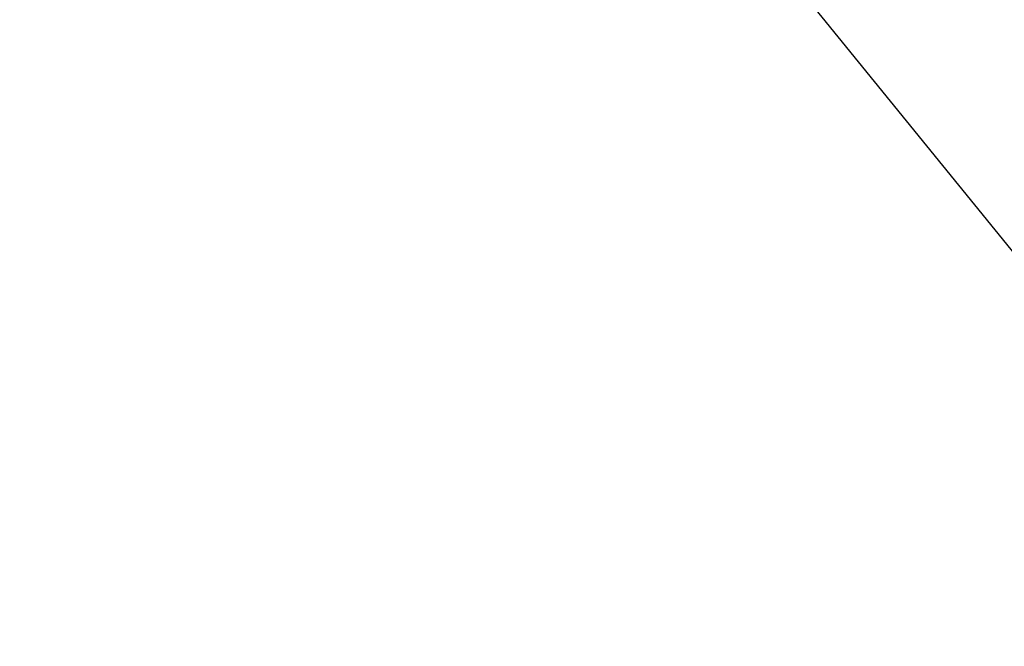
# Model space of a CAD drawing. Extents: x 0 to 362422, y 0 to 4201735.
# Tile 277 of 656: x 360216.439 to 360217.505, y 4200494.642 to 4200495.321. Entities that reach past the tile are written whole.
import ezdxf

# ---------------------------------------------------------------- set-up
doc = ezdxf.new("R2010")
doc.units = 0
doc.header["$LTSCALE"] = 0.5
doc.header["$MEASUREMENT"] = 0
doc.layers.add('(014) Водопровод', color=5, linetype='ИК_Водопровод -------в--------')
doc.layers.add('.', color=7, linetype='Continuous', lineweight=15)
doc.linetypes.add('ИК_Водопровод -------в--------', pattern='A,9,-0.6,["В",Standard,S=1.2,R=0,X=0,Y=-0.6],-1.2', length=10.8)

# ---------------------------------------------------------------- blocks, each defined once
blk = doc.blocks.new('gergrgrre')
at = {"layer": '(014) Водопровод', "flags": 128}
blk.add_lwpolyline([(360036.4378, 4200773.0145), (360047.0977, 4200750.3105), (360089.7596, 4200681.101), (360107.6188, 4200655.7963), (360141.8255, 4200594.0387), (360149.3453, 4200579.9984), (360206.507, 4200508.6105), (360230.262, 4200479.3873), (360306.2812, 4200388.525), (360409.1536, 4200291.5533), (360456.1144, 4200244.1908), (360490.7928, 4200199.3371)], dxfattribs=at)

msp = doc.modelspace()

# ---------------------------------------------------------------- hatches: boundary and pattern name
at = {"layer": '.', "ltscale": 0.149071}
h = msp.add_hatch(color=256, dxfattribs=at)
h.dxf.hatch_style = 1
h.set_gradient(color1=(255, 255, 255), tint=1)
h.paths.add_polyline_path([(359890.2408, 4200063.4759), (362234.445, 4200063.4759), (362234.349, 4201313.8917), (359890.2408, 4201328.8911)], flags=17)
h.paths.add_polyline_path([(359890.2408, 4200063.4759), (362234.445, 4200063.4759), (362234.445, 4201313.8911), (359890.2408, 4201328.8911)], flags=17)

# ---------------------------------------------------------------- block references
at = {"linetype": 'Continuous'}
msp.add_blockref('gergrgrre', (0, 0), dxfattribs=at)

doc.saveas('drawing.dxf')
